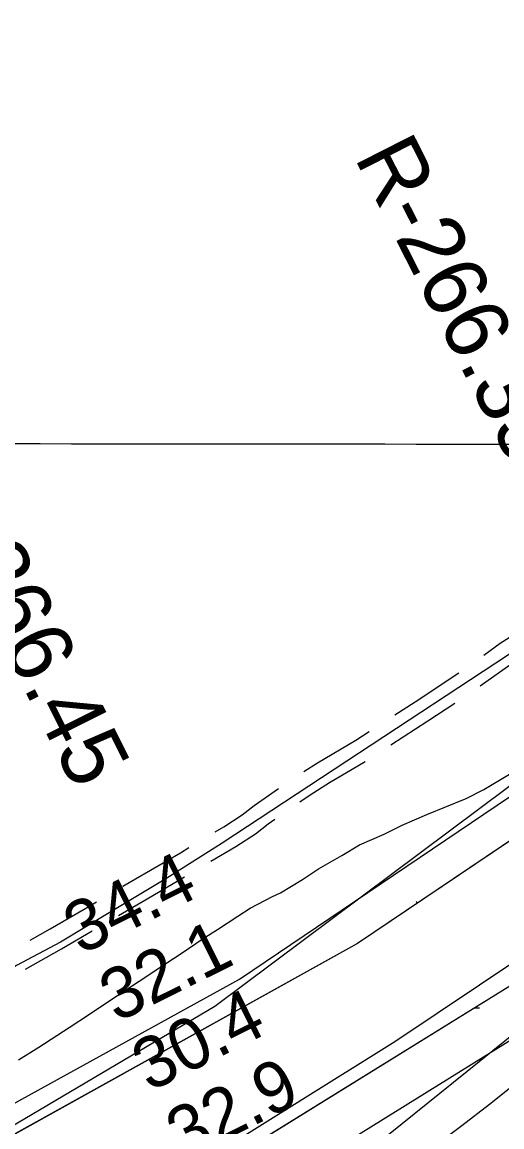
# Model space of a CAD drawing. Extents: x 3219052 to 3256913, y 800770 to 826146.
# Drawn here: x 3251276 to 3251903, y 817381 to 818824 of the extents above; entities that cross this region are included whole.
import ezdxf

# ---------------------------------------------------------------- set-up
doc = ezdxf.new("R2010")
doc.units = 0
for name, color, linetype in [('V-GRID-MAJR', 7, 'Continuous'), ('V-RIVR-RANG', 7, 'Continuous'), ('V-RIVR-RANG-IDEN', 7, 'Continuous'), ('V-ROAD-CNTR', 7, 'Continuous'), ('V-SITE-VEGE', 7, 'Continuous'), ('V-TOPO-MAJR', 7, 'Continuous'), ('V-TOPO-MINR', 7, 'Continuous'), ('V-TOPO-SHOR', 7, 'Continuous'), ('V-WETL-SWMP', 7, 'Continuous')]:
    doc.layers.add(name, color=color, linetype=linetype)

msp = doc.modelspace()

# ---------------------------------------------------------------- linework, layer by layer
at = {"layer": 'V-GRID-MAJR'}
msp.add_spline([(3223238.921, 818307.868), (3228474.772, 818299.872), (3233710.625, 818292.637), (3238946.4790000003, 818286.164), (3244182.3340000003, 818280.452), (3249418.1890000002, 818275.502), (3254654.045, 818271.314), (3254654.046, 818271.314)], degree=3, dxfattribs=at)
at = {"layer": 'V-ROAD-CNTR'}
for points in [[(3252443.832075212, 818346.929278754), (3252323.560315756, 818261.652449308), (3252195.637571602, 818182.4726076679), (3252093.6997754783, 818119.14673432), (3251894.7981732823, 817986.8689988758), (3251537.662887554, 817751.9254687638), (3251464.042034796, 817705.14756232), (3251391.919179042, 817661.859648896), (3251326.468309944, 817622.586727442), (3251268.8394252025, 817591.9867886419), (3251230.399502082, 817569.3818338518), (3251188.96058496, 817549.1818742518), (3251131.6206996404, 817522.7269271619), (3251073.62581563, 817495.0629824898), (3251011.9899389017, 817464.2850440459), (3250962.342038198, 817440.120092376), (3250913.5821357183, 817417.2341381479), (3250872.489217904, 817395.8691808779), (3250837.463287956, 817378.847214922)], [(3251879.035854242, 817997.2674453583), (3251900.637086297, 818012.7005296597), (3251927.6364473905, 818029.8158510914), (3251958.7998881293, 818048.9252249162), (3251962.9726024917, 818051.5489792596)], [(3251874.576736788, 817957.2115704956), (3251917.4009137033, 817987.8074703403), (3251943.5095526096, 818004.3581489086), (3251957.5385105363, 818012.9606842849)], [(3251762.8966810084, 817919.1316889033), (3251789.59154387, 817936.3610412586), (3251846.476490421, 817974.03262984)], [(3251757.7422192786, 817880.0990473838), (3251806.00845613, 817911.2509587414), (3251841.487604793, 817934.7467335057)], [(3251644.087513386, 817845.1201698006), (3251661.9185747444, 817856.5821989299), (3251711.953689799, 817886.2521513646), (3251729.28875292, 817897.4405179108)], [(3251639.1066742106, 817805.8248969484), (3251652.45468569, 817814.835166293), (3251677.685425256, 817831.0538010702), (3251724.0485900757, 817858.5463509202)], [(3251528.4660608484, 817766.3178794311), (3251539.5705695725, 817772.9181614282), (3251563.4656963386, 817788.5069562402), (3251579.4138422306, 817800.7725713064), (3251597.7560207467, 817814.1073258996), (3251610.8144336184, 817822.9221083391)], [(3251522.8281146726, 817728.0675601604), (3251555.4374304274, 817747.4498385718), (3251580.8323036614, 817764.0170437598), (3251597.3821577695, 817776.7454286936), (3251606.1707880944, 817783.1347585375)], [(3251407.744221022, 817695.4246286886), (3251424.179350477, 817705.0877997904), (3251482.97650465, 817739.2798621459), (3251494.081368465, 817745.8803552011)], [(3251402.047395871, 817657.2739047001), (3251439.3226495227, 817679.1902002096), (3251488.3885833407, 817707.7233068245)], [(3251286.691717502, 817625.1026783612), (3251312.74049407, 817639.7551151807), (3251365.336624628, 817670.490729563), (3251373.2626807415, 817675.1509201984)], [(3251280.7665180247, 817587.3493291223), (3251327.66350593, 817613.7288848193), (3251367.545581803, 817637.0347837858)]]:
    msp.add_lwpolyline(points, dxfattribs=at)
at = {"layer": 'V-SITE-VEGE'}
for p, q in [((3252322.524, 818030.184), (3251713.99, 817620.6369999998)), ((3251879.128, 817821.886), (3251912.752, 817841.688)), ((3251804.9020000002, 817789.228), (3251855.937, 817810.2279999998)), ((3251855.937, 817810.228), (3251879.128, 817821.886)), ((3251772.427, 817775.232), (3251804.9020000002, 817789.228)), ((3251749.234, 817763.5750000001), (3251772.427, 817775.232)), ((3251716.759, 817749.579), (3251749.234, 817763.5750000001)), ((3251693.571, 817735.601), (3251716.759, 817749.5789999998)), ((3251663.4250000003, 817718.128), (3251693.571, 817735.6010000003)), ((3251642.559, 817704.154), (3251663.4250000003, 817718.128)), ((3251613.574, 817686.683), (3251642.559, 817704.1540000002)), ((3251574.146, 817666.866), (3251603.1350000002, 817682.0200000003)), ((3251603.1350000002, 817682.02), (3251613.574, 817686.6829999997)), ((3251557.916, 817656.387), (3251574.146, 817666.866)), ((3251531.253, 817638.917), (3251557.916, 817656.387)), ((3251512.702, 817627.272), (3251531.253, 817638.917)), ((3251713.99, 817620.637), (3251216.098, 817343.915)), ((3251483.723, 817607.479), (3251512.702, 817627.272)), ((3251464.015, 817594.6680000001), (3251483.723, 817607.479)), ((3251429.236, 817571.38), (3251464.015, 817594.6680000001)), ((3251304.613, 817188.951), (3251913.145, 817565.294)), ((3251403.732, 817555.076), (3251429.236, 817571.38)), ((3251364.3200000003, 817528.297), (3251403.732, 817555.076)), ((3251337.653, 817510.827), (3251364.3200000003, 817528.297)), ((3251298.237, 817485.209), (3251337.653, 817510.827)), ((3251271.572, 817468.903), (3251298.237, 817485.209))]:
    msp.add_line(p, q, dxfattribs=at)
at = {"layer": 'V-TOPO-MAJR'}
msp.add_lwpolyline([(3253576.629109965, 818823.9177333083), (3252848.91, 818332.66), (3252297.2817231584, 817814.1697017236), (3252282.978255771, 817800.9253638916), (3252268.545383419, 817787.8257598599), (3252253.9184036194, 817774.9432565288), (3252239.1620188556, 817762.2054869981), (3252224.259204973, 817749.6359159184), (3252209.2906336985, 817737.1457892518), (3252194.223426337, 817724.7748292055), (3252179.0904615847, 817712.4833135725), (3251754.79771952, 817370.6431546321)], dxfattribs=at)
at = {"layer": 'V-TOPO-MINR'}
msp.add_lwpolyline([(3253533.111933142, 818717.1652807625), (3253036.6685981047, 818378.0802873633), (3253010.559757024, 818359.8367590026), (3252984.718756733, 818341.2294890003), (3252959.2795176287, 818322.076606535), (3252934.1081193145, 818302.5599824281), (3252909.335913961, 818282.5361385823), (3252884.8276179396, 818262.200392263), (3252860.7151859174, 818241.3967922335), (3252836.866663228, 818220.281289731), (3252437.2528667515, 817859.5432419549), (3252404.109531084, 817830.0318103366), (3252370.702791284, 817800.8258469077), (3252336.900945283, 817772.0780857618), (3252302.8356951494, 817743.635792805), (3252268.503119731, 817715.5087790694), (3252234.0776334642, 817687.4965313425), (3252199.512780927, 817659.6564326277), (3252164.8550175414, 817631.9310999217), (3251886.6016312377, 817410.4718309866), (3251850.4238831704, 817382.4312972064), (3251813.784029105, 817355.0254364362)], dxfattribs=at)
at = {"layer": 'V-TOPO-SHOR'}
msp.add_lwpolyline([(3251373.22729304, 817249.3268648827), (3251762.8934631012, 817492.8637627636), (3252315.726874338, 817862.7605450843), (3252524.182520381, 818007.1257759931), (3252569.508861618, 818043.2313098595), (3252587.798730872, 818133.6943104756), (3252533.536105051, 818151.9083069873), (3252424.878076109, 818124.9856441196), (3252180.3168962, 818025.9467544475), (3251527.685867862, 817538.6074040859), (3250902.4517070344, 817168.8623672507)], dxfattribs=at)
at = {"layer": 'V-WETL-SWMP'}
msp.add_line((3251866.6093025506, 817536.5129034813), (3251873.4687847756, 817536.4985266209), dxfattribs=at)
for points in [[(3250681.616, 817090.109), (3251560.149, 817574.0430000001), (3252182.387, 817994.052), (3252558.623, 818225.781), (3252819.095, 818312.679), (3252876.977, 818254.747), (3252862.506, 818196.8150000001), (3252442.858, 817878.187), (3252051.0130000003, 817579.464), (3251616.719, 817309.34)], [(3251304.612, 817188.952), (3251913.146, 817565.2930000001), (3252510.616, 817974.84), (3252588.066, 818030.184), (3252599.13, 818074.459), (3252543.809, 818118.735), (3252488.488, 818118.735), (3252433.166, 818107.666), (3252322.524, 818030.184), (3251713.989, 817620.637), (3251216.098, 817343.916)]]:
    msp.add_lwpolyline(points, dxfattribs=at)
msp.add_arc((3251763.877019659, 817652.6352789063), 35.24628790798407, 36.0674495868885, 40.651751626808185, dxfattribs=at)

# ---------------------------------------------------------------- texts
at = {"layer": 'V-RIVR-RANG'}
for s, p in [('34.4', (3251352.873444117, 817605.2580266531)), ('32.1', (3251399.7559868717, 817516.8903907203)), ('30.4', (3251442.386444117, 817426.4080266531)), ('32.9', (3251486.9072726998, 817336.8655417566))]:
    msp.add_text(s, height=67, rotation=26.448325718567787, dxfattribs=at).set_placement(p)
at = {"layer": 'V-RIVR-RANG-IDEN'}
for s, height, rotation, p in [('R-266.35', 82.99999800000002, 296.93115408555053, (3251709.4420000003, 818647.5480000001)), ('R-266.45', 82.99999799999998, 296.58768053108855, (3251141.4960000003, 818226.463))]:
    msp.add_text(s, height=height, rotation=rotation, dxfattribs=at).set_placement(p)

doc.saveas('drawing.dxf')
